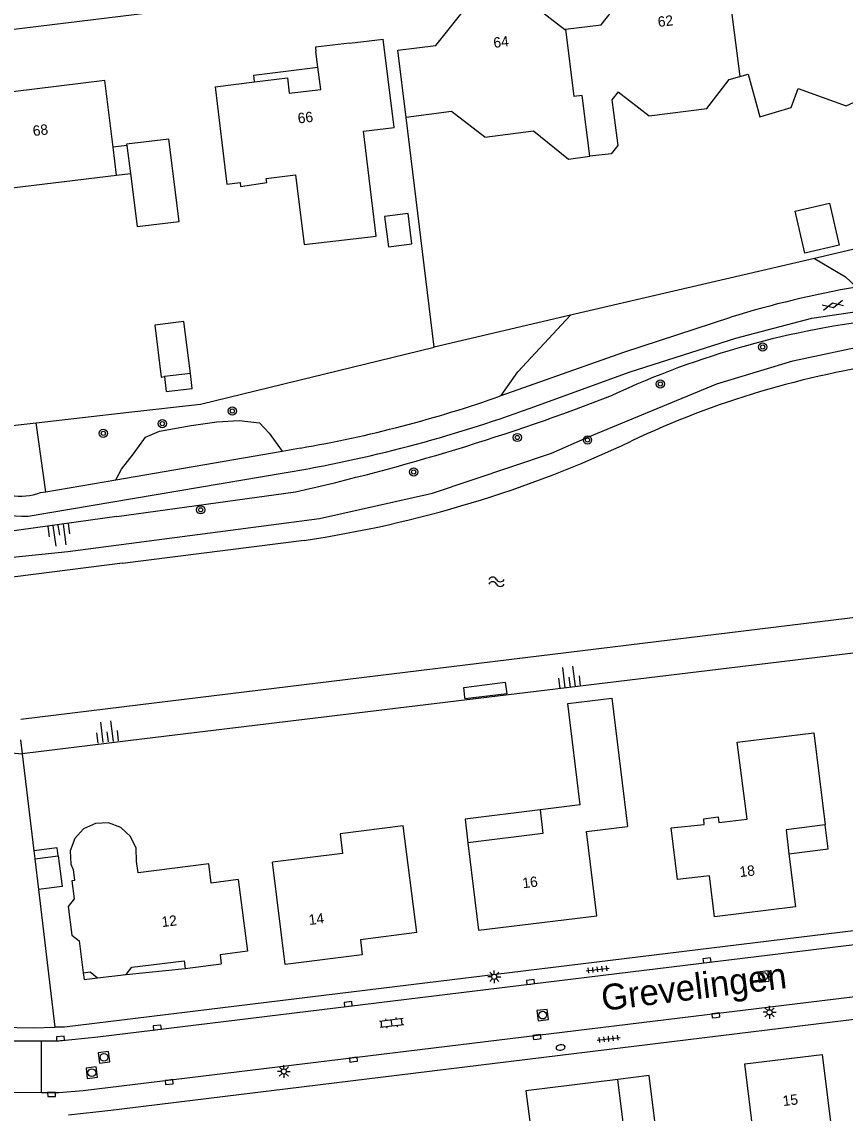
# Model space of a CAD drawing. Extents: x 131000 to 133013, y 393000 to 396501.
# Drawn here: x 131234.3 to 131313.9, y 395879.2 to 395984.8 of the extents above; entities that cross this region are included whole.
import ezdxf

# ---------------------------------------------------------------- set-up
doc = ezdxf.new("R2010")
doc.units = 0
for name, color, linetype in [('gg-afsc-erfafscheiding', 7, 'Continuous'), ('gg-afsc-hekwerk', 7, 'Continuous'), ('gg-anno-huisnummerreeks BGT', 7, 'Continuous'), ('gg-anno-openbare ruimte label', 7, 'Continuous'), ('gg-bbg-bijgebouw', 7, 'Continuous'), ('gg-bbg-gedigitaliseerde bebouwing', 7, 'Continuous'), ('gg-bbg-gedigitaliseerde bijgebouw', 7, 'Continuous'), ('gg-bbg-hoofdgebouw', 7, 'Continuous'), ('gg-bbg-luifel en loopbrug', 7, 'Continuous'), ('gg-bbg-tussenscheiding', 7, 'Continuous'), ('gg-knt-BGT kruinlijn', 7, 'Continuous'), ('gg-knt-verharding', 7, 'Continuous'), ('gg-kntw-beschoeiing', 7, 'Continuous'), ('gt-grn-groengrens', 7, 'Continuous'), ('gt-symb-boom', 7, 'Continuous'), ('gt-symb-brandkraan', 7, 'Continuous'), ('gt-symb-gesloten verharding', 7, 'Continuous'), ('gt-symb-klinker verharding', 7, 'Continuous'), ('gt-symb-kolk', 7, 'Continuous'), ('gt-symb-lichtmast', 7, 'Continuous'), ('gt-symb-rioolschacht', 7, 'Continuous'), ('gt-symb-talud symbool', 7, 'Continuous'), ('gt-symb-tegel verharding', 7, 'Continuous'), ('gt-symb-watersymbool', 7, 'Continuous')]:
    doc.layers.add(name, color=color, linetype=linetype)

# ---------------------------------------------------------------- blocks, each defined once
blk = doc.blocks.new('gt0-BOOM')
at = {"layer": 'gt-symb-boom'}
for radius in [0.4, 0.2]:
    blk.add_circle((0, 0), radius, dxfattribs=at)
blk = doc.blocks.new('gt0-GESVH1')
at = {"layer": 'gt-symb-gesloten verharding'}
for p, q in [((-0.99, -0.26), (0.01, 0.24)), ((0.01, -0.26), (-0.99, 0.24)), ((0.01, 0.24), (1.01, -0.26)), ((1.01, 0.24), (0.01, -0.26))]:
    blk.add_line(p, q, dxfattribs=at)
blk = doc.blocks.new('gt0-LMAST')
at = {"layer": 'gt-symb-lichtmast'}
for p, q in [((-0.18, 0.17), (-0.45, 0.44)), ((-0.01, 0.25), (-0.01, 0.62)), ((0.17, 0.17), (0.44, 0.44)), ((-0.26, 0), (-0.63, 0)), ((-0.18, -0.18), (-0.45, -0.45)), ((-0.01, -0.25), (-0.01, -0.63)), ((0.44, -0.45), (0.17, -0.18)), ((0.24, 0), (0.62, 0))]:
    blk.add_line(p, q, dxfattribs=at)
blk.add_circle((-0.01, 0), 0.25, dxfattribs=at)
blk = doc.blocks.new('gt0-KOLK')
at = {"layer": 'gt-symb-kolk'}
blk.add_lwpolyline([(0, 0), (0.37, 0), (0.37, 0.4), (-0.38, 0.4), (-0.38, 0), (0, 0)], dxfattribs=at)
blk = doc.blocks.new('gt0-BR')
at = {"layer": 'gt-symb-brandkraan'}
for centre, radius, start, end in [((-0.24, 0), 0.206, 107.5669, 252.4331), ((0.6, -2.66), 3, 106.892, 107.5669), ((0, -0.69), 0.938, 73.108, 106.892), ((-0.6, -2.66), 3, 72.4331, 73.108), ((0.24, 0), 0.206, 287.567, 72.4331), ((0.6, 2.66), 3, 252.4331, 253.108), ((0, 0.69), 0.938, 253.108, 286.8921), ((-0.6, 2.66), 3, 286.8921, 287.567)]:
    blk.add_arc(centre, radius, start, end, dxfattribs=at)
blk = doc.blocks.new('gt0-TEG1')
at = {"layer": 'gt-symb-tegel verharding'}
for p, q in [((-1.12, 0), (1.12, 0)), ((-0.9, -0.25), (-0.9, 0.25)), ((-0.45, -0.25), (-0.45, 0.25)), ((0, -0.25), (0, 0.25)), ((0.45, -0.25), (0.45, 0.25)), ((0.9, -0.25), (0.9, 0.25))]:
    blk.add_line(p, q, dxfattribs=at)
blk = doc.blocks.new('gt0-KL1')
at = {"layer": 'gt-symb-klinker verharding'}
for p, q in [((-1.15, 0.3), (1.15, 0.3)), ((-1, -0.3), (-1, 0.3)), ((-0.5, 0.3), (-0.5, 0.45)), ((0, -0.3), (0, 0.3)), ((0.5, 0.3), (0.5, 0.45)), ((1, -0.3), (1, 0.3)), ((-1.15, -0.3), (1.15, -0.3)), ((-0.5, -0.45), (-0.5, -0.3)), ((0.5, -0.45), (0.5, -0.3))]:
    blk.add_line(p, q, dxfattribs=at)
blk = doc.blocks.new('gt0-RS')
at = {"layer": 'gt-symb-rioolschacht'}
blk.add_lwpolyline([(-0.5, -0.5), (0.5, -0.5), (0.5, 0.5), (-0.5, 0.5)], close=True, dxfattribs=at)
blk.add_circle((0, 0), 0.375, dxfattribs=at)
blk = doc.blocks.new('gt0-TALUD_1')
at = {"layer": 'gt-symb-talud symbool'}
for p, q in [((-1, -1), (-1, 0)), ((-0.5, -2), (-0.5, 0)), ((0, -1), (0, 0)), ((0.5, -2), (0.5, 0)), ((1, -1), (1, 0))]:
    blk.add_line(p, q, dxfattribs=at)
blk = doc.blocks.new('gt0-WA')
at = {"layer": 'gt-symb-watersymbool'}
for centre, start, end in [((-0.32, 0.02), 28.0725, 151.9275), ((0.43, 0.42), 208.0725, 331.9275), ((-0.32, -0.43), 28.0725, 151.9275), ((0.43, -0.03), 208.0725, 331.9275)]:
    blk.add_arc(centre, 0.425, start, end, dxfattribs=at)

msp = doc.modelspace()

# ---------------------------------------------------------------- linework, layer by layer
at = {"layer": 'gg-afsc-erfafscheiding'}
for p, q in [((131234.12, 395915.33), (131234.28, 395914)), ((131234.28, 395914), (131235.41, 395904.6)), ((131235.86, 395900.88), (131237.46, 395887.55))]:
    msp.add_line(p, q, dxfattribs=at)
msp.add_lwpolyline([(131244.61, 395947.02), (131251.52, 395947.81), (131274.15, 395953.31)], dxfattribs=at)
at = {"layer": 'gg-afsc-hekwerk'}
for p, q in [((131274.15, 395953.31), (131271.43, 395975.53)), ((131318.79, 395963.71), (131310.93, 395961.89)), ((131310.93, 395961.89), (131287.33, 395956.39)), ((131287.33, 395956.39), (131274.15, 395953.31)), ((131235.63, 395945.99), (131244.61, 395947.02)), ((131229.71, 395945.31), (131235.63, 395945.99))]:
    msp.add_line(p, q, dxfattribs=at)
at = {"layer": 'gg-bbg-bijgebouw'}
msp.add_lwpolyline([(131248.46, 395973.43), (131244.39, 395972.93), (131244.41, 395972.8)], dxfattribs=at)
at = {"layer": 'gg-bbg-gedigitaliseerde bebouwing'}
for p, q in [((131243.4, 395969.95), (131243.08, 395972.64)), ((131288.27, 395909.05), (131284.38, 395908.58)), ((131277.41, 395905.38), (131278.44, 395896.93)), ((131311.67, 395884.91), (131312.8, 395875.73))]:
    msp.add_line(p, q, dxfattribs=at)
for points in [[(131303.71, 395979.49), (131304.51, 395979.71), (131305.65, 395975.59), (131308.68, 395976.49), (131309.35, 395978.33), (131314, 395976.63), (131319.39, 395979.12), (131320.43, 395981.98), (131318.32, 395982.75), (131319.48, 395985.73), (131320.19, 395986.15)], [(131252.95, 395978.49), (131254.08, 395969.07), (131255.38, 395969.22), (131255.42, 395968.84), (131257.95, 395969.23), (131257.9, 395969.61), (131260.72, 395969.96), (131261.56, 395963.22), (131268.52, 395964.05), (131267.29, 395974.2), (131270.27, 395974.56), (131269.2, 395983.09)], [(131300.51, 395976.39), (131302.66, 395979.2), (131303.71, 395979.49)], [(131291.95, 395977.99), (131291.34, 395977.22), (131291.9, 395972.81), (131291.26, 395972.01), (131289.2, 395971.76)], [(131291.95, 395977.99), (131294.94, 395975.67), (131300.51, 395976.39)], [(131279.03, 395973.61), (131275.82, 395976.08), (131271.43, 395975.53)], [(131279.03, 395973.61), (131283.75, 395974.22), (131287.12, 395971.49), (131289.2, 395971.76)], [(131227.57, 395964.02), (131231.62, 395964.44), (131231.12, 395968.44), (131243.4, 395969.95)], [(131288.27, 395909.05), (131287.07, 395918.85), (131291.34, 395919.37), (131292.85, 395906.96)], [(131297.68, 395901.82), (131297.06, 395906.84), (131300.27, 395907.16), (131300.21, 395907.71), (131301.61, 395907.89), (131301.68, 395907.33), (131304.4, 395907.67), (131303.46, 395915.11), (131310.85, 395916.02), (131311.95, 395907.11)], [(131284.38, 395908.58), (131284.66, 395906.27), (131277.41, 395905.38)], [(131255.19, 395901.82), (131252.58, 395901.49), (131252.35, 395903.34), (131245.49, 395902.48), (131245.35, 395903.58), (131245.3, 395904.85), (131244.77, 395906), (131243.84, 395906.86), (131242.65, 395907.3), (131241.38, 395907.25), (131240.23, 395906.72), (131239.37, 395905.79), (131238.93, 395904.6), (131238.98, 395903.33), (131239.21, 395902.81), (131239.35, 395901.74), (131239.09, 395901.71)], [(131272.46, 395896.7), (131271.15, 395907.02), (131265.03, 395906.25), (131265.27, 395904.35), (131258.51, 395903.52)]]:
    msp.add_lwpolyline(points, dxfattribs=at)
at = {"layer": 'gg-bbg-gedigitaliseerde bijgebouw'}
for p, q in [((131244.41, 395972.8), (131244.75, 395970.11)), ((131250.56, 395950.77), (131248.05, 395950.46)), ((131235.51, 395903.83), (131237.78, 395904.11)), ((131235.51, 395903.83), (131235.86, 395900.88))]:
    msp.add_line(p, q, dxfattribs=at)
for points in [[(131244.75, 395970.11), (131245.4, 395964.97), (131249.47, 395965.47), (131248.46, 395973.43)], [(131269.72, 395963), (131271.99, 395963.29), (131271.62, 395966.22), (131269.35, 395965.93), (131269.72, 395963)], [(131309.07, 395966.47), (131312.39, 395967.23), (131313.32, 395963.16), (131309.99, 395962.4), (131309.07, 395966.47)], [(131248.05, 395950.46), (131248.23, 395949.01), (131250.74, 395949.32), (131250.56, 395950.77)], [(131237.78, 395904.11), (131238.15, 395901.16), (131235.86, 395900.88)]]:
    msp.add_lwpolyline(points, dxfattribs=at)
at = {"layer": 'gg-bbg-hoofdgebouw'}
for p, q in [((131265.96, 395982.7), (131269.2, 395983.09)), ((131262.89, 395980.38), (131262.7, 395981.91)), ((131252.95, 395978.49), (131256.76, 395978.95)), ((131259.73, 395893.62), (131258.51, 395903.52)), ((131250.06, 395893.22), (131253.55, 395893.67)), ((131241.56, 395892.32), (131244.35, 395892.65))]:
    msp.add_line(p, q, dxfattribs=at)
for points in [[(131286.83, 395984.04), (131290.3, 395984.47), (131293.44, 395988.51), (131298.74, 395989.13), (131302.81, 395985.96), (131302.88, 395985.98)], [(131271.43, 395975.53), (131270.64, 395982.04), (131274.3, 395982.49), (131277.49, 395986.48), (131282.8, 395987.12), (131286.78, 395984.03), (131286.83, 395984.04)], [(131265.96, 395982.7), (131262.66, 395982.3), (131262.7, 395981.91)], [(131256.76, 395978.95), (131259.94, 395979.34), (131260.12, 395977.87), (131263.16, 395978.23), (131262.89, 395980.38)], [(131243.08, 395972.64), (131242.29, 395979.1), (131228.89, 395977.45), (131229.56, 395972.16), (131226.6, 395971.8)], [(131311.95, 395907.11), (131308.18, 395906.65), (131308.46, 395904.32)], [(131278.44, 395896.93), (131289.88, 395898.33), (131288.89, 395906.47), (131292.85, 395906.96)], [(131308.46, 395904.32), (131309.09, 395899.19), (131301.26, 395898.23), (131300.77, 395902.2), (131297.68, 395901.82)], [(131239.09, 395901.71), (131239.3, 395899.96), (131238.74, 395899.23), (131239.09, 395896.45), (131239.81, 395895.9), (131240.19, 395892.8)], [(131255.19, 395901.82), (131256.07, 395894.89), (131253.43, 395894.54), (131253.55, 395893.67)], [(131272.46, 395896.7), (131267, 395896.01), (131267.18, 395894.54), (131259.73, 395893.62)], [(131244.35, 395892.65), (131244.9, 395893.36), (131249.97, 395893.96), (131250.06, 395893.22)], [(131240.19, 395892.8), (131240.85, 395892.89), (131241.56, 395892.32)], [(131297.41, 395877.67), (131301.88, 395878.21), (131302.08, 395876.57), (131305.06, 395876.93), (131304.2, 395884), (131311.67, 395884.91)], [(131291.92, 395882.51), (131283.01, 395881.4), (131283.38, 395878.43), (131279.33, 395877.93)], [(131295.53, 395878.21), (131292.5, 395877.83), (131291.92, 395882.51)]]:
    msp.add_lwpolyline(points, dxfattribs=at)
at = {"layer": 'gg-bbg-luifel en loopbrug'}
for p, q in [((131244.41, 395972.8), (131243.08, 395972.64)), ((131243.4, 395969.95), (131244.75, 395970.11)), ((131235.41, 395904.6), (131235.51, 395903.83)), ((131244.35, 395892.65), (131250.06, 395893.22))]:
    msp.add_line(p, q, dxfattribs=at)
for points in [[(131256.76, 395978.95), (131256.68, 395979.6), (131262.89, 395980.38)], [(131250.56, 395950.77), (131249.93, 395955.8), (131247.11, 395955.45), (131247.74, 395950.42), (131248.05, 395950.46)], [(131277.14, 395919.3), (131277.12, 395919.46), (131277, 395920.4), (131281.02, 395920.9), (131281.16, 395919.8), (131277.14, 395919.3)], [(131284.38, 395908.58), (131277.13, 395907.67), (131277.41, 395905.38)], [(131308.46, 395904.32), (131312.24, 395904.79), (131311.95, 395907.11)], [(131237.78, 395904.11), (131237.68, 395904.89), (131235.41, 395904.6)], [(131240.19, 395892.8), (131240.28, 395892.15), (131241.56, 395892.32)], [(131295.53, 395878.21), (131294.93, 395882.89), (131291.92, 395882.51)]]:
    msp.add_lwpolyline(points, dxfattribs=at)
at = {"layer": 'gg-bbg-tussenscheiding'}
for p, q in [((131302.88, 395985.98), (131303.71, 395979.49)), ((131286.83, 395984.04), (131287.64, 395977.55))]:
    msp.add_line(p, q, dxfattribs=at)
msp.add_lwpolyline([(131289.2, 395971.76), (131288.44, 395977.63), (131287.64, 395977.55)], dxfattribs=at)
at = {"layer": 'gg-knt-BGT kruinlijn'}
for p, q in [((131243.44, 395936.94), (131260.72, 395939.33)), ((131325.25, 395924.99), (131246.13, 395915.42)), ((131246.13, 395915.42), (131234.28, 395914)), ((131230.04, 395914.37), (131234.28, 395914))]:
    msp.add_line(p, q, dxfattribs=at)
msp.add_lwpolyline([(131243.44, 395936.94), (131230.01, 395935.05), (131223.54, 395931.69)], dxfattribs=at)
for centre, radius, start, end in [((131327.05, 395871.73), 84.81, 96.1974, 114.8702), ((131213.28, 396149.94), 215.9, 282.6937, 291.2101)]:
    msp.add_arc(centre, radius, start, end, dxfattribs=at)
at = {"layer": 'gg-knt-verharding'}
for p, q in [((131225.29, 395983.05), (131298.98, 395992.08)), ((131243.33, 395940.49), (131259.45, 395943.26)), ((131259.45, 395943.26), (131261.2, 395943.56)), ((131234.87, 395936.96), (131259.64, 395941.14)), ((131236.59, 395939.33), (131243.33, 395940.49)), ((131236.05, 395939.24), (131236.59, 395939.33)), ((131351.48, 395901.36), (131238.39, 395887.57)), ((131238.39, 395887.57), (131237.46, 395887.55)), ((131231.13, 395886.25), (131236.15, 395886.24)), ((131236.17, 395881.24), (131236.15, 395886.24)), ((131231.18, 395881.26), (131236.17, 395881.24))]:
    msp.add_line(p, q, dxfattribs=at)
for points in [[(131283.43, 395947.4), (131293.11, 395950.91), (131303.32, 395954.19), (131310.66, 395956.11), (131322.88, 395957.9), (131333.16, 395958.51)], [(131280.63, 395948.63), (131292.48, 395952.81), (131302.85, 395956.2)], [(131236.15, 395886.24), (131237.84, 395886.23), (131241.59, 395886.61), (131316.13, 395895.71)], [(131368.25, 395894.84), (131242.87, 395879.5), (131238.77, 395879.06)], [(131236.17, 395881.24), (131237.84, 395881.24), (131240.19, 395881.43), (131316.69, 395890.76)], [(131232.16, 395887.55), (131235.41, 395887.5), (131237.46, 395887.55)]]:
    msp.add_lwpolyline(points, dxfattribs=at)
for centre, radius, start, end in [((131330.55, 395867.44), 92.98, 99.6281, 107.3319), ((131241.05, 396060.63), 118.8, 279.7643, 289.4624), ((131237.01, 396075.43), 136.18, 279.5659, 289.9271), ((131234.01, 395945.21), 6.31, 183.7842, 288.8642), ((131234.46, 395948.78), 11.82, 224.4303, 271.9624)]:
    msp.add_arc(centre, radius, start, end, dxfattribs=at)
at = {"layer": 'gg-kntw-beschoeiing'}
for p, q in [((131244, 395932.43), (131261.55, 395934.63)), ((131245.72, 395918.71), (131234.14, 395917.29))]:
    msp.add_line(p, q, dxfattribs=at)
for points in [[(131340.49, 395937.38), (131334.15, 395929.52), (131245.72, 395918.71)], [(131244, 395932.43), (131228.52, 395930.45), (131225.3, 395926.62), (131224.09, 395926.49)]]:
    msp.add_lwpolyline(points, dxfattribs=at)
for centre, radius, start, end in [((131330.86, 395864.65), 88.03, 97.8834, 115.3351), ((131245.22, 396045.51), 112.08, 278.3777, 295.3405)]:
    msp.add_arc(centre, radius, start, end, dxfattribs=at)
at = {"layer": 'gt-grn-groengrens'}
msp.add_line((131236.59, 395939.33), (131235.63, 395945.99), dxfattribs=at)
for points in [[(131310.93, 395961.89), (131313.93, 395960.11), (131315, 395959.11)], [(131280.63, 395948.63), (131282.24, 395950.93), (131287.33, 395956.39)], [(131223.92, 395928.09), (131226.91, 395931.71), (131228.33, 395932.47), (131238.7, 395933.55), (131263.05, 395936.75), (131273.98, 395939.2), (131285.48, 395943.07), (131289.01, 395944.61), (131301.49, 395949.77), (131308.83, 395952), (131316.58, 395953.64), (131330.75, 395955.4), (131332.27, 395954.98), (131340.46, 395948.57), (131341.22, 395947.22), (131342.47, 395937.98), (131341.96, 395936.44)], [(131243.33, 395940.49), (131243.9, 395941.52), (131245.04, 395942.99), (131246.23, 395944.6), (131247.56, 395945.17), (131250.64, 395945.74), (131253.11, 395946.08), (131255.29, 395946.22), (131257.24, 395945.98), (131258.19, 395944.98), (131259.45, 395943.26)]]:
    msp.add_lwpolyline(points, dxfattribs=at)

# ---------------------------------------------------------------- block references
at = {"layer": 'gt-symb-boom'}
for p in [(131305.92, 395953.32), (131296.02, 395949.75), (131254.62, 395947.13), (131247.84, 395945.91), (131242.13, 395944.97), (131282.18, 395944.57), (131288.97, 395944.33), (131272.16, 395941.24), (131251.55, 395937.58)]:
    msp.add_blockref('gt0-BOOM', p, dxfattribs=at)
at = {"layer": 'gt-symb-brandkraan', "rotation": 6.947410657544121}
msp.add_blockref('gt0-BR', (131286.37, 395885.59), dxfattribs=at)
at = {"layer": 'gt-symb-gesloten verharding', "rotation": 12.479071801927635}
msp.add_blockref('gt0-GESVH1', (131312.7, 395957.36), dxfattribs=at)
at = {"layer": 'gt-symb-klinker verharding', "rotation": 6.947410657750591}
msp.add_blockref('gt0-KL1', (131270.03, 395887.98), dxfattribs=at)
at = {"layer": 'gt-symb-kolk'}
for p, rotation in [((131300.56, 395893.82), 6.947410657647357), ((131283.48, 395891.72), 6.947410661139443), ((131265.85, 395889.58), 6.947410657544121), ((131301.41, 395888.5), 6.947410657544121), ((131247.38, 395887.32), 7.125016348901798), ((131238, 395886.26), 3.897896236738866), ((131284.11, 395886.41), 6.947410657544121), ((131266.37, 395884.22), 6.947410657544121), ((131248.48, 395882.44), -173.05258934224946), ((131237.12, 395881.24), -179.59893609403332)]:
    msp.add_blockref('gt0-KOLK', p, dxfattribs=dict(at, rotation=rotation))
at = {"layer": 'gt-symb-lichtmast'}
for p in [(131279.96, 395892.43), (131306.59, 395888.99), (131259.6, 395883.27)]:
    msp.add_blockref('gt0-LMAST', p, dxfattribs=at)
at = {"layer": 'gt-symb-rioolschacht'}
for p, rotation in [((131306, 395892.45), 6.947410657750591), ((131284.64, 395888.72), 6.947410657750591), ((131242.2, 395884.64), 6.947410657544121), ((131241.02, 395883.15), 6.947410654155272)]:
    msp.add_blockref('gt0-RS', p, dxfattribs=dict(at, rotation=rotation))
at = {"layer": 'gt-symb-talud symbool'}
for p, xscale, yscale, rotation in [((131237.78, 395936.11), 0.9997104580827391, 0.999710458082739, 7.992313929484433), ((131287.28, 395920.42), 1.0003449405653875, 1.0003449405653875, -173.05258934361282), ((131242.59, 395915.13), 1.0003449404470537, 1.0003449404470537, -173.05258934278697)]:
    msp.add_blockref('gt0-TALUD_1', p, dxfattribs=dict(at, xscale=xscale, yscale=yscale, rotation=rotation))
at = {"layer": 'gt-symb-tegel verharding'}
for p, rotation in [((131289.95, 395893.14), 6.947410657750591), ((131291.02, 395886.43), 6.947410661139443)]:
    msp.add_blockref('gt0-TEG1', p, dxfattribs=dict(at, rotation=rotation))
at = {"layer": 'gt-symb-watersymbool'}
msp.add_blockref('gt0-WA', (131280.11, 395930.63), dxfattribs=at)

# ---------------------------------------------------------------- texts
at = {"layer": 'gg-anno-huisnummerreeks BGT'}
for s, rotation, p in [('62', 6.7, (131295.83, 395984.26)), ('64', 6.9, (131279.93, 395982.24)), ('66', 6.9, (131261, 395974.93)), ('68', 7, (131235.37, 395973.71)), ('18', 7, (131303.74, 395902.06)), ('16', 6.9, (131282.73, 395900.98)), ('12', 6.8, (131247.83, 395897.23)), ('14', 7.1, (131262.06, 395897.43)), ('15', 6.9, (131307.91, 395879.92))]:
    msp.add_text(s, height=1, rotation=rotation, dxfattribs=at).set_placement(p)
at = {"layer": 'gg-anno-openbare ruimte label'}
msp.add_text('Grevelingen', height=2.5, rotation=7.1, dxfattribs=at).set_placement((131290.46, 395889.12))

doc.saveas('drawing.dxf')
